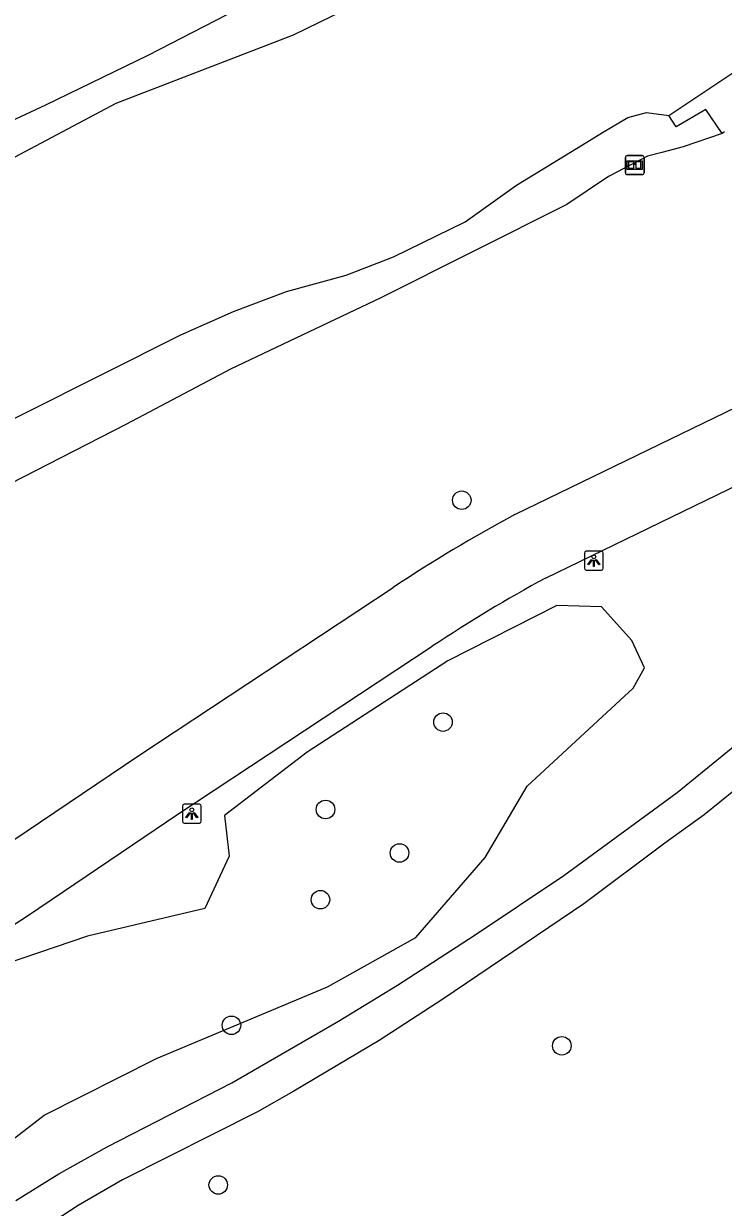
# Model space of a CAD drawing. Extents: x 161477 to 163040, y 383680 to 384868.
# Drawn here: x 162097.4 to 162134.4, y 384628.2 to 384690.8 of the extents above; entities that cross this region are included whole.
import ezdxf

# ---------------------------------------------------------------- set-up
doc = ezdxf.new("R2010")
doc.units = 0
for name, color, linetype in [('IMGEO_Boom', 7, 'Continuous'), ('IMGEO_Fietspad_gesloten', 7, 'Continuous'), ('IMGEO_Groenvoorziening', 7, 'Continuous'), ('IMGEO_Haag', 7, 'Continuous'), ('IMGEO_Informatiebord', 7, 'Continuous'), ('IMGEO_Lichtpunt', 7, 'Continuous'), ('IMGEO_Voetpad_gesloten', 7, 'Continuous'), ('IMGEO_Voetpad_op_trap', 7, 'Continuous'), ('IMGEO_Waterloop', 7, 'Continuous')]:
    doc.layers.add(name, color=color, linetype=linetype)

msp = doc.modelspace()

# ---------------------------------------------------------------- linework, layer by layer
at = {"layer": 'IMGEO_Boom'}
for centre in [(162120.55, 384665.56), (162119.56, 384653.83), (162113.35, 384649.21), (162117.26, 384646.91), (162113.08, 384644.44), (162108.38, 384637.8), (162125.836, 384636.717), (162107.68, 384629.36)]:
    msp.add_circle(centre, 0.489, dxfattribs=at)
at = {"layer": 'IMGEO_Fietspad_gesloten'}
for points in [[(162123.354, 384664.804), (162141.54, 384673.63)], [(162124.982, 384661.448), (162143.734, 384670.549)], [(162096.822, 384647.567), (162103.486, 384652.067), (162116.925, 384660.949)], [(162098.91, 384644.476), (162105.55, 384648.961), (162118.987, 384657.841)]]:
    msp.add_lwpolyline(points, dxfattribs=at)
for centre, radius, start, end in [((162163.999, 384589.732), 85.369, 118.43167, 123.46439), ((162163.207, 384591.131), 80.035, 118.52884, 123.53911), ((162042.795, 384726.4), 99.3, 299.13826, 304.40965)]:
    msp.add_arc(centre, radius, start, end, dxfattribs=at)
at = {"layer": 'IMGEO_Groenvoorziening'}
for points in [[(162179.659, 384729.234), (162173.474, 384727.602), (162162.649, 384724.62), (162151.357, 384721.495), (162149.942, 384718.706), (162148.808, 384715.994), (162143.384, 384712.29), (162140.719, 384710.735), (162135.04, 384706.556), (162129.95, 384703.516), (162126.024, 384700.909), (162120.657, 384697.499), (162113.477, 384693.992), (162103.959, 384689.066), (162098.555, 384686.451), (162085.474, 384680.354), (162073.283, 384674.637), (162069.519, 384672.832)], [(162134.303, 384684.957), (162132.244, 384684.244), (162131.123, 384683.952), (162130.356, 384683.755), (162128.303, 384682.674), (162126.101, 384681.192), (162116.279, 384676.253), (162108.337, 384672.492), (162102.802, 384669.569), (162091.213, 384663.633)]]:
    msp.add_lwpolyline(points, dxfattribs=at)
at = {"layer": 'IMGEO_Haag'}
for points in [[(162113.453, 384639.826), (162118.124, 384642.443), (162121.778, 384646.674), (162124, 384650.44), (162129.614, 384655.63), (162130.209, 384656.694), (162129.532, 384658.149), (162127.928, 384659.918), (162125.58, 384660.002), (162119.818, 384657.075), (162112.38, 384652.246), (162108.018, 384648.901), (162108.258, 384646.736), (162106.967, 384643.976), (162100.764, 384642.517), (162093.862, 384640.175)], [(162091.393, 384627.569), (162098.483, 384633.053), (162104.418, 384636.04), (162113.453, 384639.826)]]:
    msp.add_lwpolyline(points, dxfattribs=at)
at = {"layer": 'IMGEO_Informatiebord'}
for p, q in [((162129.195, 384682.877), (162129.195, 384683.677)), ((162129.195, 384683.677), (162129.195, 384682.877)), ((162129.295, 384683.777), (162130.085, 384683.777)), ((162130.085, 384683.777), (162129.295, 384683.777)), ((162130.185, 384683.677), (162130.185, 384682.877)), ((162130.185, 384682.877), (162130.185, 384683.677)), ((162130.085, 384682.777), (162129.295, 384682.777)), ((162129.295, 384682.777), (162130.085, 384682.777))]:
    msp.add_line(p, q, dxfattribs=at)
for points in [[(162129.296, 384683.509), (162130.084, 384683.509), (162130.084, 384683.045), (162129.296, 384683.045), (162129.296, 384683.509)], [(162129.361, 384683.444), (162129.361, 384683.11), (162129.636, 384683.11), (162129.637, 384683.323), (162129.741, 384683.324), (162129.742, 384683.11), (162130.019, 384683.11), (162130.019, 384683.444), (162129.743, 384683.444), (162129.743, 384683.364), (162129.637, 384683.364), (162129.637, 384683.444), (162129.361, 384683.444)]]:
    msp.add_lwpolyline(points, dxfattribs=at)
for centre, start, end in [((162129.295, 384683.677), 90, 180), ((162129.295, 384683.677), 90, 180), ((162130.085, 384683.677), 0, 90), ((162130.085, 384683.677), 360, 90), ((162129.295, 384682.877), 180, 270), ((162129.295, 384682.877), 180, 270), ((162130.085, 384682.877), 270, 0), ((162130.085, 384682.877), 270, 0)]:
    msp.add_arc(centre, 0.1, start, end, dxfattribs=at)
at = {"layer": 'IMGEO_Lichtpunt'}
for p, q in [((162127.029, 384662.769), (162127.029, 384661.962)), ((162127.029, 384662.769), (162127.029, 384661.962)), ((162127.931, 384662.864), (162127.123, 384662.864)), ((162127.931, 384662.864), (162127.123, 384662.864)), ((162128.025, 384661.962), (162128.025, 384662.769)), ((162128.025, 384661.962), (162128.025, 384662.769)), ((162127.123, 384661.868), (162127.931, 384661.868)), ((162127.123, 384661.868), (162127.931, 384661.868)), ((162105.786, 384649.393), (162105.786, 384648.586)), ((162105.786, 384649.393), (162105.786, 384648.586)), ((162106.688, 384649.488), (162105.88, 384649.488)), ((162106.688, 384649.488), (162105.88, 384649.488)), ((162106.782, 384648.586), (162106.782, 384649.393)), ((162106.782, 384648.586), (162106.782, 384649.393)), ((162105.88, 384648.492), (162106.688, 384648.492)), ((162105.88, 384648.492), (162106.688, 384648.492))]:
    msp.add_line(p, q, dxfattribs=at)
for points in [[(162127.403, 384662.433), (162127.442, 384662.405), (162127.254, 384662.143), (162127.216, 384662.17), (162127.403, 384662.433)], [(162127.505, 384662.385), (162127.552, 384662.385), (162127.552, 384662.063), (162127.505, 384662.063), (162127.505, 384662.385)], [(162127.615, 384662.405), (162127.653, 384662.432), (162127.84, 384662.17), (162127.801, 384662.142), (162127.615, 384662.405)], [(162106.16, 384649.057), (162106.199, 384649.029), (162106.011, 384648.767), (162105.973, 384648.794), (162106.16, 384649.057)], [(162106.262, 384649.009), (162106.309, 384649.009), (162106.309, 384648.687), (162106.262, 384648.687), (162106.262, 384649.009)], [(162106.372, 384649.029), (162106.41, 384649.056), (162106.597, 384648.794), (162106.558, 384648.766), (162106.372, 384649.029)]]:
    msp.add_lwpolyline(points, dxfattribs=at)
for centre in [(162127.528, 384662.567), (162106.285, 384649.191)]:
    msp.add_circle(centre, 0.0994, dxfattribs=at)
for centre, start, end in [((162127.123, 384662.769), 90, 180), ((162127.123, 384662.769), 90, 180), ((162127.931, 384662.769), 0, 90), ((162127.931, 384662.769), 0, 90), ((162127.123, 384661.962), 180, 270), ((162127.123, 384661.962), 180, 270), ((162127.931, 384661.962), 270, 0), ((162127.931, 384661.962), 270, 360), ((162105.88, 384649.393), 90, 180), ((162105.88, 384649.393), 90, 180), ((162106.688, 384649.393), 0, 90), ((162106.688, 384649.393), 0, 90), ((162105.88, 384648.586), 180, 270), ((162105.88, 384648.586), 180, 270), ((162106.688, 384648.586), 270, 0), ((162106.688, 384648.586), 270, 360)]:
    msp.add_arc(centre, 0.0946, start, end, dxfattribs=at)
at = {"layer": 'IMGEO_Voetpad_gesloten'}
for points in [[(162096.977, 384628.546), (162099.253, 384629.95), (162101.807, 384631.371), (162108.407, 384634.752), (162114.042, 384638.022), (162117.15, 384639.914), (162121.2, 384642.544), (162125.944, 384645.718), (162131.926, 384650.115), (162137.64, 384654.767), (162143.61, 384659.608), (162147.349, 384662.445), (162152.138, 384665.924), (162156.827, 384668.969), (162158.261, 384669.797), (162162.882, 384672.465), (162166.016, 384674.062), (162169.645, 384675.656), (162175.56, 384677.761), (162181.159, 384679.699), (162181.621, 384679.859)], [(162181.62, 384677.829), (162181.226, 384677.7), (162180.641, 384677.509), (162176.239, 384675.987), (162170.243, 384673.718), (162167.208, 384672.389), (162163.278, 384670.524), (162156.696, 384666.645), (162150.396, 384662.412), (162144.837, 384658.223), (162142.988, 384656.731), (162137.491, 384652.279), (162133.354, 384648.93), (162131.281, 384647.424), (162126.992, 384644.22), (162119.548, 384639.188), (162116.183, 384637.003), (162111.68, 384634.325), (162109.749, 384633.226), (162102.622, 384629.637), (162100.284, 384628.269), (162098.652, 384627.209), (162097.175, 384626.136)]]:
    msp.add_lwpolyline(points, dxfattribs=at)
at = {"layer": 'IMGEO_Voetpad_op_trap'}
for points in [[(162131.483, 384685.902), (162135.71, 384688.722)], [(162134.303, 384684.957), (162133.446, 384686.219), (162131.885, 384685.304), (162131.483, 384685.902)], [(162134.436, 384685.041), (162134.303, 384684.957)]]:
    msp.add_lwpolyline(points, dxfattribs=at)
at = {"layer": 'IMGEO_Waterloop'}
for points in [[(162120.648, 384694.554), (162111.648, 384690.148), (162102.264, 384686.542), (162094.324, 384682.327), (162083.835, 384677.073), (162076.118, 384673.075), (162071.771, 384670.924), (162059.747, 384664.976), (162050.356, 384660.84), (162042.487, 384655.976), (162034.337, 384651.832), (162023.758, 384646.814), (162014.45, 384641.587), (162000, 384632.102), (161998.015, 384630.817), (161988.604, 384626.81), (161969.726, 384617.057), (161960.864, 384613.192), (161951.553, 384609.336), (161934.492, 384600.96), (161933.281, 384601.038), (161933.053, 384601.065)], [(162088.995, 384665.922), (162105.709, 384674.3), (162108.49, 384675.533), (162111.28, 384676.591), (162114.435, 384677.459), (162116.944, 384678.427), (162120.727, 384680.286), (162123.448, 384682.225), (162126.618, 384684.161), (162128.066, 384685.051), (162129.331, 384685.794), (162130.313, 384686.053), (162131.483, 384685.902)]]:
    msp.add_lwpolyline(points, dxfattribs=at)

doc.saveas('drawing.dxf')
